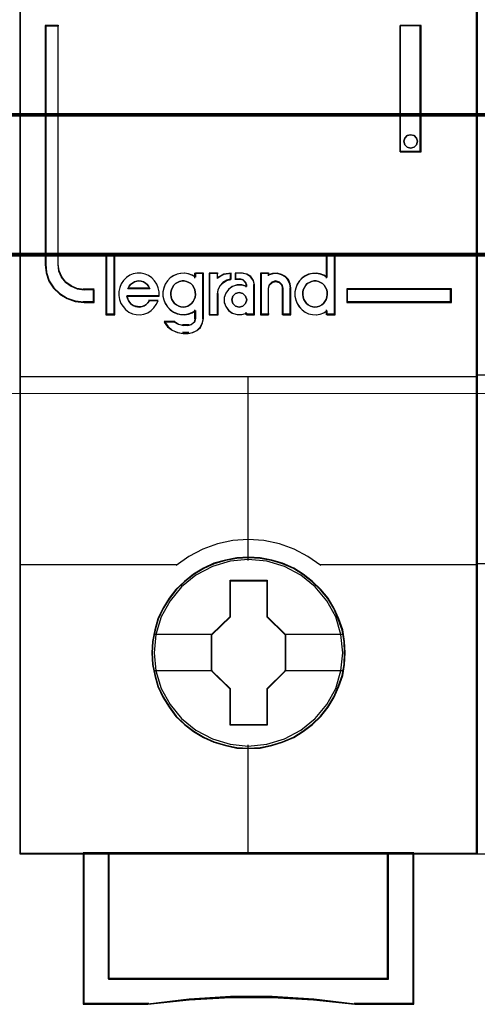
# Model space of a CAD drawing. Header units: millimetres. Extents: x -1290 to 1795, y -4192 to -1311.
# Tile 1029 of 1056: x 1450.83 to 1454.43, y -1929.75 to -1922.02. Entities that reach past the tile are written whole.
import ezdxf

# ---------------------------------------------------------------- set-up
doc = ezdxf.new("R2010")
doc.units = ezdxf.units.MM
doc.layers.add('30', color=7, linetype='Continuous')
doc.layers.add('45', color=7, linetype='Continuous')
doc.layers.add('Aparatura', color=7, linetype='Continuous', lineweight=13)

# ---------------------------------------------------------------- blocks, each defined once
blk = doc.blocks.new('*U159')
at = {"layer": '45', "color": 7}
for points in [[(531.344202, -383.712671), (513.371223, -383.712671), (513.371223, -465.443183), (531.344202, -465.443183), (531.344202, -383.712671)], [(516.294809, -443.793216), (516.294809, -443.30396), (515.892909, -443.30396), (515.621203, -443.265479), (515.383459, -443.161031), (515.174019, -443.012605), (515.009862, -442.809207), (514.902312, -442.567327), (514.874009, -442.303459), (514.874009, -432.92514), (514.37022, -432.92514), (514.37022, -442.303459), (514.404183, -442.638792), (514.511733, -442.957633), (514.692871, -443.237993), (514.941936, -443.468877), (515.230624, -443.64479), (515.547615, -443.754735), (515.892909, -443.793216), (516.294809, -443.793216)], [(528.314988, -432.92514), (528.314988, -437.887863), (529.152856, -437.887863), (529.152856, -432.92514), (528.314988, -432.92514)], [(528.966623, -437.339083), (529.002469, -437.468996), (528.966623, -437.61072), (528.871032, -437.699297), (528.73362, -437.740633), (528.602183, -437.699297), (528.506592, -437.61072), (528.470746, -437.468996), (528.506592, -437.339083), (528.602183, -437.238695), (528.73362, -437.209169), (528.871032, -437.238695), (528.966623, -437.339083)], [(517.080757, -444.267224), (517.080757, -441.976184), (516.774613, -441.976184), (516.774613, -444.267224), (517.080757, -444.267224)], [(530.345206, -443.267138), (526.222109, -443.267138), (526.222109, -443.793216), (530.345206, -443.793216), (530.345206, -443.267138)], [(526.155868, -457.559264), (526.133559, -457.107867), (526.061056, -456.65647), (525.904895, -456.221588), (525.726426, -455.808725), (525.492184, -455.412376), (525.207749, -455.065571), (524.878696, -454.74629), (524.510603, -454.465544), (524.136933, -454.223331), (523.701914, -454.036166), (523.272472, -453.909555), (522.815144, -453.826982), (522.357816, -453.799458), (521.900488, -453.826982), (521.454315, -453.909555), (521.002564, -454.036166), (520.589854, -454.223331), (520.199452, -454.465544), (519.836936, -454.74629), (519.502306, -455.065571), (519.234602, -455.412376), (518.989206, -455.808725), (518.794005, -456.221588), (518.671308, -456.65647), (518.582073, -457.107867), (518.554187, -457.559264), (518.582073, -458.010661), (518.671308, -458.445544), (518.794005, -458.880426), (518.989206, -459.293289), (519.234602, -459.689638), (519.502306, -460.047452), (519.836936, -460.372238), (520.199452, -460.64748), (520.589854, -460.878683), (521.002564, -461.065848), (521.454315, -461.197964), (521.900488, -461.291546), (522.357816, -461.313566), (522.815144, -461.291546), (523.272472, -461.197964), (523.701914, -461.065848), (524.136933, -460.878683), (524.510603, -460.64748), (524.878696, -460.372238), (525.207749, -460.047452), (525.492184, -459.689638), (525.726426, -459.293289), (525.904895, -458.880426), (526.061056, -458.445544), (526.133559, -458.010661), (526.155868, -457.559264)], [(526.155868, -457.559264), (526.133559, -457.107867), (526.061056, -456.65647), (525.904895, -456.221588), (525.726426, -455.808725), (525.492184, -455.412376), (525.207749, -455.065571), (524.878696, -454.74629), (524.510603, -454.465544), (524.136933, -454.223331), (523.701914, -454.036166), (523.272472, -453.909555), (522.815144, -453.826982), (522.357816, -453.799458), (521.900488, -453.826982), (521.454315, -453.909555), (521.002564, -454.036166), (520.589854, -454.223331), (520.199452, -454.465544), (519.836936, -454.74629), (519.502306, -455.065571), (519.234602, -455.412376), (518.989206, -455.808725), (518.794005, -456.221588), (518.671308, -456.65647), (518.582073, -457.107867), (518.554187, -457.559264), (518.582073, -458.010661), (518.671308, -458.445544), (518.794005, -458.880426), (518.989206, -459.293289), (519.234602, -459.689638), (519.502306, -460.047452), (519.836936, -460.372238), (520.199452, -460.64748), (520.589854, -460.878683), (521.002564, -461.065848), (521.454315, -461.197964), (521.900488, -461.291546), (522.357816, -461.313566), (522.815144, -461.291546), (523.272472, -461.197964), (523.701914, -461.065848), (524.136933, -460.878683), (524.510603, -460.64748), (524.878696, -460.372238), (525.207749, -460.047452), (525.492184, -459.689638), (525.726426, -459.293289), (525.904895, -458.880426), (526.061056, -458.445544), (526.133559, -458.010661), (526.155868, -457.559264)], [(526.137964, -457.559251), (526.115761, -457.110011), (526.043599, -456.660772), (525.888174, -456.227967), (525.710545, -455.817077), (525.477407, -455.422623), (525.194312, -455.077475), (524.866809, -454.75972), (524.500449, -454.480315), (524.128539, -454.23926), (523.695569, -454.05299), (523.26815, -453.926983), (522.812976, -453.844805), (522.357803, -453.817413), (521.902629, -453.844805), (521.458557, -453.926983), (521.008935, -454.05299), (520.598168, -454.23926), (520.209605, -454.480315), (519.848797, -454.75972), (519.515743, -455.077475), (519.2493, -455.422623), (519.00506, -455.817077), (518.810779, -456.227967), (518.688659, -456.660772), (518.599845, -457.110011), (518.57209, -457.559251), (518.599845, -458.008491), (518.688659, -458.441295), (518.810779, -458.874099), (519.00506, -459.284989), (519.2493, -459.679444), (519.515743, -460.035548), (519.848797, -460.358782), (520.209605, -460.632708), (520.598168, -460.862807), (521.008935, -461.049077), (521.458557, -461.180562), (521.902629, -461.273697), (522.357803, -461.295611), (522.812976, -461.273697), (523.26815, -461.180562), (523.695569, -461.049077), (524.128539, -460.862807), (524.500449, -460.632708), (524.866809, -460.358782), (525.194312, -460.035548), (525.477407, -459.679444), (525.710545, -459.284989), (525.888174, -458.874099), (526.043599, -458.441295), (526.115761, -458.008491), (526.137964, -457.559251)], [(521.64356, -454.702587), (523.088735, -454.702587), (523.088735, -456.130993), (523.814135, -456.836923), (523.814135, -458.265328), (523.088735, -458.982288), (523.088735, -460.399664), (521.64356, -460.399664), (521.64356, -458.982288), (520.901291, -458.265328), (520.901291, -456.836923), (521.64356, -456.130993), (521.64356, -454.702587)], [(521.64356, -454.702587), (523.088735, -454.702587), (523.088735, -454.702587), (523.088735, -456.130993), (523.088735, -456.130993), (523.814135, -456.836923), (523.814135, -456.836923), (523.814135, -458.265328), (523.814135, -458.265328), (523.088735, -458.982288), (523.088735, -458.982288), (523.088735, -460.399664), (523.088735, -460.399664), (521.64356, -460.399664), (521.64356, -460.399664), (521.64356, -458.982288), (521.64356, -458.982288), (520.901291, -458.265328), (520.901291, -458.265328), (520.901291, -456.836923), (520.901291, -456.836923), (521.64356, -456.130993), (521.64356, -456.130993), (521.64356, -454.702587), (521.64356, -454.702587)], [(521.652339, -454.720542), (523.079749, -454.720542), (523.079749, -456.139944), (523.796231, -456.841424), (523.796231, -458.260826), (523.079749, -458.973267), (523.079749, -460.381709), (521.652339, -460.381709), (521.652339, -458.973267), (520.919194, -458.260826), (520.919194, -456.841424), (521.652339, -456.139944), (521.652339, -454.720542)], [(527.855946, -465.405478), (527.855946, -470.356083), (516.85948, -470.356083), (516.85948, -465.405478), (515.863343, -465.405478), (515.863343, -471.353922), (518.406554, -471.353922), (520.025972, -471.177509), (521.656521, -471.089302), (523.28707, -471.089302), (524.917619, -471.177509), (526.542603, -471.353922), (528.852083, -471.353922), (528.852083, -465.405478), (527.855946, -465.405478)], [(522.351249, -465.405478), (516.855178, -465.405478), (516.855178, -470.362814), (527.858458, -470.362814), (527.858458, -465.405478), (522.351249, -465.405478)], [(527.858458, -470.362814), (527.858458, -465.405478), (522.351249, -465.405478), (516.855178, -465.405478), (516.855178, -470.362814), (527.858458, -470.362814)]]:
    blk.add_lwpolyline(points, close=True, dxfattribs=at)
at = {"layer": '45', "color": 139}
for points in [[(531.344202, -383.712671), (513.371223, -383.712671), (513.371223, -465.443183), (531.344202, -465.443183), (531.344202, -383.712671)], [(529.002469, -437.468996), (528.966623, -437.339083), (528.871032, -437.238695), (528.73362, -437.209169), (528.602183, -437.238695), (528.506592, -437.339083), (528.470746, -437.468996), (528.506592, -437.61072), (528.602183, -437.699297), (528.73362, -437.740633), (528.871032, -437.699297), (528.966623, -437.61072), (529.002469, -437.468996)], [(519.788194, -443.978151), (519.886566, -443.966783), (519.973364, -443.938362), (520.054376, -443.89289), (520.123815, -443.836049), (520.187467, -443.756473), (520.227973, -443.68258), (520.256905, -443.585951), (520.280052, -443.489322), (520.268478, -443.392693), (520.251119, -443.296064), (520.210613, -443.210804), (520.158534, -443.119859), (520.089095, -443.057334), (520.01387, -443.006178), (519.927072, -442.966389), (519.834487, -442.949337), (519.747688, -442.949337), (519.649317, -442.966389), (519.574092, -443.006178), (519.49308, -443.057334), (519.423641, -443.119859), (519.377349, -443.210804), (519.336843, -443.296064), (519.30791, -443.392693), (519.30791, -443.489322), (519.319483, -443.585951), (519.348416, -443.68258), (519.394708, -443.756473), (519.452574, -443.836049), (519.533586, -443.89289), (519.614598, -443.938362), (519.701396, -443.966783), (519.788194, -443.978151)], [(524.970679, -443.978151), (525.063171, -443.966783), (525.149883, -443.938362), (525.236594, -443.89289), (525.305964, -443.836049), (525.363771, -443.756473), (525.415798, -443.68258), (525.444702, -443.585951), (525.450483, -443.489322), (525.450483, -443.392693), (525.433141, -443.296064), (525.392675, -443.210804), (525.334868, -443.119859), (525.265498, -443.057334), (525.196129, -443.006178), (525.109417, -442.966389), (525.022706, -442.949337), (524.924432, -442.949337), (524.837721, -442.966389), (524.751009, -443.006178), (524.670078, -443.057334), (524.61227, -443.119859), (524.554463, -443.210804), (524.513997, -443.296064), (524.490874, -443.392693), (524.490874, -443.489322), (524.502436, -443.585951), (524.531339, -443.68258), (524.583366, -443.756473), (524.641174, -443.836049), (524.710544, -443.89289), (524.797255, -443.938362), (524.883967, -443.966783), (524.970679, -443.978151)], [(522.288786, -443.690873), (522.247097, -443.550165), (522.139897, -443.444635), (521.996964, -443.403595), (521.854031, -443.444635), (521.746832, -443.550165), (521.705143, -443.690873), (521.746832, -443.83158), (521.854031, -443.937111), (521.996964, -443.978151), (522.139897, -443.937111), (522.247097, -443.83158), (522.288786, -443.690873)], [(526.066352, -457.548373), (525.993852, -456.827196), (525.787507, -456.144555), (525.441739, -455.511461), (524.984433, -454.955439), (524.421166, -454.504015), (523.774246, -454.162695), (523.077133, -453.953499), (522.352136, -453.887437), (521.632716, -453.953499), (520.94118, -454.162695), (520.29426, -454.504015), (519.730993, -454.955439), (519.273687, -455.511461), (518.927919, -456.144555), (518.715997, -456.827196), (518.649074, -457.548373), (518.715997, -458.264044), (518.927919, -458.95219), (519.273687, -459.579779), (519.730993, -460.135801), (520.29426, -460.59273), (520.94118, -460.928545), (521.632716, -461.143247), (522.352136, -461.214814), (523.077133, -461.143247), (523.774246, -460.928545), (524.421166, -460.59273), (524.984433, -460.135801), (525.441739, -459.579779), (525.787507, -458.95219), (525.993852, -458.264044), (526.066352, -457.548373)]]:
    blk.add_lwpolyline(points, close=True, dxfattribs=at)
at = {"layer": '45', "color": 59}
for points in [[(531.326299, -383.730625), (513.389127, -383.730625), (513.389127, -465.425228), (531.326299, -465.425228), (531.326299, -383.730625)], [(528.314988, -432.92514), (528.314988, -437.887863), (529.152856, -437.887863), (529.152856, -432.92514), (528.314988, -432.92514)], [(528.966623, -437.339083), (529.002469, -437.468996), (528.966623, -437.61072), (528.871032, -437.699297), (528.73362, -437.740633), (528.602183, -437.699297), (528.506592, -437.61072), (528.470746, -437.468996), (528.506592, -437.339083), (528.602183, -437.238695), (528.73362, -437.209169), (528.871032, -437.238695), (528.966623, -437.339083)], [(517.100451, -444.285179), (517.100451, -441.958229), (516.75671, -441.958229), (516.75671, -444.285179), (517.100451, -444.285179)], [(524.18652, -443.388913), (524.18652, -443.550353), (524.214959, -443.700658), (524.271835, -443.839829), (524.35715, -443.973434), (524.465215, -444.084772), (524.590343, -444.179408), (524.721159, -444.240644), (524.869038, -444.274045), (525.022604, -444.285179), (525.176171, -444.257344), (525.318362, -444.201676), (525.44349, -444.118173), (525.44349, -444.285179), (525.761998, -444.285179), (525.761998, -441.958229), (525.44349, -441.958229), (525.44349, -442.815526), (525.318362, -442.732023), (525.176171, -442.681922), (525.022604, -442.654087), (524.869038, -442.665221), (524.721159, -442.693055), (524.590343, -442.759858), (524.465215, -442.843361), (524.35715, -442.954698), (524.271835, -443.088303), (524.214959, -443.238608), (524.18652, -443.388913)], [(517.261579, -443.528225), (517.290012, -443.679616), (517.346877, -443.831007), (517.426488, -443.959969), (517.528845, -444.077717), (517.653948, -444.173037), (517.801797, -444.240322), (517.94396, -444.273965), (518.097496, -444.285179), (518.251031, -444.257143), (518.398881, -444.201073), (518.52967, -444.116967), (518.637714, -444.010433), (518.734384, -443.875863), (518.802623, -443.735687), (518.455746, -443.735687), (518.398881, -443.808578), (518.330643, -443.875863), (518.251031, -443.926327), (518.177107, -443.954362), (518.091809, -443.971183), (518.000825, -443.959969), (517.915528, -443.943148), (517.83023, -443.915113), (517.750619, -443.859042), (517.693754, -443.791757), (517.636889, -443.713258), (517.608456, -443.629152), (517.580024, -443.545046), (518.842428, -443.545046), (518.842428, -443.382442), (518.813996, -443.219837), (518.751444, -443.07966), (518.666146, -442.945091), (518.563789, -442.832949), (518.427313, -442.737629), (518.290837, -442.681559), (518.137301, -442.642309), (517.983766, -442.642309), (517.83023, -442.670345), (517.688067, -442.726415), (517.562964, -442.821735), (517.443548, -442.928269), (517.35825, -443.062839), (517.301385, -443.21423), (517.261579, -443.36562), (517.261579, -443.528225)], [(519.083449, -443.076622), (519.026607, -443.226962), (518.998186, -443.377301), (518.998186, -443.538776), (519.026607, -443.689115), (519.083449, -443.828318), (519.174397, -443.961953), (519.276714, -444.073316), (519.401767, -444.167974), (519.549558, -444.229223), (519.691664, -444.262632), (519.845139, -444.273768), (519.99293, -444.245927), (520.135036, -444.190246), (520.271458, -444.106724), (520.271458, -444.424107), (520.231668, -444.56331), (520.123667, -444.657968), (519.99293, -444.696945), (519.788297, -444.696945), (519.606401, -444.657968), (519.441557, -444.56331), (519.049344, -444.56331), (519.180082, -444.747058), (519.356293, -444.886261), (519.566611, -444.980919), (519.788297, -445.008759), (519.99293, -445.008759), (520.174826, -444.980919), (520.333985, -444.897397), (520.470407, -444.774898), (520.555671, -444.602287), (520.589776, -444.424107), (520.589776, -442.642309), (520.271458, -442.642309), (520.271458, -442.803785), (520.135036, -442.720263), (519.99293, -442.67015), (519.845139, -442.642309), (519.691664, -442.653445), (519.549558, -442.681286), (519.401767, -442.748103), (519.276714, -442.831625), (519.174397, -442.942988), (519.083449, -443.076622)], [(520.811775, -442.642309), (520.811775, -444.285179), (521.137445, -444.285179), (521.137445, -443.46094), (521.166522, -443.298336), (521.242124, -443.135731), (521.36425, -443.012375), (521.509638, -442.928269), (521.678288, -442.877806), (521.678288, -442.642309), (521.393327, -442.681559), (521.137445, -442.816128), (521.137445, -442.642309), (520.811775, -442.642309)], [(520.831469, -442.660264), (520.831469, -444.267224), (521.142335, -444.267224), (521.142335, -443.461002), (521.170091, -443.301951), (521.242256, -443.1429), (521.358831, -443.022241), (521.49761, -442.939974), (521.658595, -442.890613), (521.658595, -442.660264), (521.386587, -442.698656), (521.142335, -442.830284), (521.142335, -442.660264), (520.831469, -442.660264)], [(521.463485, -443.432905), (521.40616, -443.601117), (521.40616, -443.791757), (521.463485, -443.959969), (521.578134, -444.116967), (521.721445, -444.217894), (521.910616, -444.273965), (522.094054, -444.273965), (522.277493, -444.217894), (522.277493, -444.285179), (522.59851, -444.285179), (522.59851, -443.107695), (522.558383, -442.928269), (522.449467, -442.776879), (522.29469, -442.681559), (522.111252, -442.642309), (521.847559, -442.642309), (521.847559, -442.877806), (522.03673, -442.877806), (522.151379, -442.905841), (522.237366, -442.995554), (522.277493, -443.107695), (522.277493, -443.17498), (522.094054, -443.11891), (521.910616, -443.11891), (521.721445, -443.17498), (521.578134, -443.281514), (521.463485, -443.432905)], [(522.833042, -442.642309), (522.833042, -444.285179), (523.142594, -444.285179), (523.142594, -443.231051), (523.182721, -443.090874), (523.285905, -442.995554), (523.423484, -442.956305), (523.572528, -442.995554), (523.664247, -443.090874), (523.704375, -443.231051), (523.704375, -444.285179), (524.025392, -444.285179), (524.025392, -443.231051), (523.99673, -443.062839), (523.92794, -442.900234), (523.813291, -442.776879), (523.658515, -442.692773), (523.492274, -442.642309), (523.308835, -442.653523), (523.142594, -442.709594), (523.142594, -442.642309), (522.833042, -442.642309)], [(522.850945, -442.660264), (522.850945, -444.267224), (523.150737, -444.267224), (523.150737, -443.236137), (523.189599, -443.099024), (523.289529, -443.005788), (523.42277, -442.967396), (523.567114, -443.005788), (523.655941, -443.099024), (523.694803, -443.236137), (523.694803, -444.267224), (524.005698, -444.267224), (524.005698, -443.236137), (523.97794, -443.071602), (523.91132, -442.912551), (523.800286, -442.791892), (523.65039, -442.709625), (523.48939, -442.660264), (523.311736, -442.671233), (523.150737, -442.726078), (523.150737, -442.660264), (522.850945, -442.660264)], [(518.434356, -443.162377), (518.480784, -443.256365), (517.616062, -443.256365), (517.668293, -443.162377), (517.726328, -443.087187), (517.795971, -443.03706), (517.883023, -442.980667), (517.964272, -442.961869), (518.051325, -442.949337), (518.138377, -442.961869), (518.22543, -442.980667), (518.306679, -443.03706), (518.376321, -443.087187), (518.434356, -443.162377)], [(518.480784, -443.256365), (517.616062, -443.256365), (517.668293, -443.162377), (517.726328, -443.087187), (517.795971, -443.03706), (517.883023, -442.980667), (517.964272, -442.961869), (518.051325, -442.949337), (518.138377, -442.961869), (518.22543, -442.980667), (518.306679, -443.03706), (518.376321, -443.087187), (518.434356, -443.162377), (518.480784, -443.256365)], [(520.187467, -443.756473), (520.123815, -443.836049), (520.054376, -443.89289), (519.973364, -443.938362), (519.886566, -443.966783), (519.788194, -443.978151), (519.701396, -443.966783), (519.614598, -443.938362), (519.533586, -443.89289), (519.452574, -443.836049), (519.394708, -443.756473), (519.348416, -443.68258), (519.319483, -443.585951), (519.30791, -443.489322), (519.30791, -443.392693), (519.336843, -443.296064), (519.377349, -443.210804), (519.423641, -443.119859), (519.49308, -443.057334), (519.574092, -443.006178), (519.649317, -442.966389), (519.747688, -442.949337), (519.834487, -442.949337), (519.927072, -442.966389), (520.01387, -443.006178), (520.089095, -443.057334), (520.158534, -443.119859), (520.210613, -443.210804), (520.251119, -443.296064), (520.268478, -443.392693), (520.280052, -443.489322), (520.256905, -443.585951), (520.227973, -443.68258), (520.187467, -443.756473)], [(519.377349, -443.210804), (519.423641, -443.119859), (519.49308, -443.057334), (519.574092, -443.006178), (519.649317, -442.966389), (519.747688, -442.949337), (519.834487, -442.949337), (519.927072, -442.966389), (520.01387, -443.006178), (520.089095, -443.057334), (520.158534, -443.119859), (520.210613, -443.210804), (520.251119, -443.296064), (520.268478, -443.392693), (520.280052, -443.489322), (520.256905, -443.585951), (520.227973, -443.68258), (520.187467, -443.756473), (520.123815, -443.836049), (520.054376, -443.89289), (519.973364, -443.938362), (519.886566, -443.966783), (519.788194, -443.978151), (519.701396, -443.966783), (519.614598, -443.938362), (519.533586, -443.89289), (519.452574, -443.836049), (519.394708, -443.756473), (519.348416, -443.68258), (519.319483, -443.585951), (519.30791, -443.489322), (519.30791, -443.392693), (519.336843, -443.296064), (519.377349, -443.210804)], [(525.109417, -442.966389), (525.196129, -443.006178), (525.265498, -443.057334), (525.334868, -443.119859), (525.392675, -443.210804), (525.433141, -443.296064), (525.450483, -443.392693), (525.450483, -443.489322), (525.444702, -443.585951), (525.415798, -443.68258), (525.363771, -443.756473), (525.305964, -443.836049), (525.236594, -443.89289), (525.149883, -443.938362), (525.063171, -443.966783), (524.970679, -443.978151), (524.883967, -443.966783), (524.797255, -443.938362), (524.710544, -443.89289), (524.641174, -443.836049), (524.583366, -443.756473), (524.531339, -443.68258), (524.502436, -443.585951), (524.490874, -443.489322), (524.490874, -443.392693), (524.513997, -443.296064), (524.554463, -443.210804), (524.61227, -443.119859), (524.670078, -443.057334), (524.751009, -443.006178), (524.837721, -442.966389), (524.924432, -442.949337), (525.022706, -442.949337), (525.109417, -442.966389)], [(524.513997, -443.296064), (524.554463, -443.210804), (524.61227, -443.119859), (524.670078, -443.057334), (524.751009, -443.006178), (524.837721, -442.966389), (524.924432, -442.949337), (525.022706, -442.949337), (525.109417, -442.966389), (525.196129, -443.006178), (525.265498, -443.057334), (525.334868, -443.119859), (525.392675, -443.210804), (525.433141, -443.296064), (525.450483, -443.392693), (525.450483, -443.489322), (525.444702, -443.585951), (525.415798, -443.68258), (525.363771, -443.756473), (525.305964, -443.836049), (525.236594, -443.89289), (525.149883, -443.938362), (525.063171, -443.966783), (524.970679, -443.978151), (524.883967, -443.966783), (524.797255, -443.938362), (524.710544, -443.89289), (524.641174, -443.836049), (524.583366, -443.756473), (524.531339, -443.68258), (524.502436, -443.585951), (524.490874, -443.489322), (524.490874, -443.392693), (524.513997, -443.296064)], [(522.247097, -443.550165), (522.288786, -443.690873), (522.247097, -443.83158), (522.139897, -443.937111), (521.996964, -443.978151), (521.854031, -443.937111), (521.746832, -443.83158), (521.705143, -443.690873), (521.746832, -443.550165), (521.854031, -443.444635), (521.996964, -443.403595), (522.139897, -443.444635), (522.247097, -443.550165)], [(521.705143, -443.690873), (521.746832, -443.550165), (521.854031, -443.444635), (521.996964, -443.403595), (522.139897, -443.444635), (522.247097, -443.550165), (522.288786, -443.690873), (522.247097, -443.83158), (522.139897, -443.937111), (521.996964, -443.978151), (521.854031, -443.937111), (521.746832, -443.83158), (521.705143, -443.690873)], [(530.327303, -443.285093), (526.241803, -443.285093), (526.241803, -443.773465), (530.327303, -443.773465), (530.327303, -443.285093)], [(527.855946, -465.405478), (527.855946, -470.356083), (516.85948, -470.356083), (516.85948, -465.405478), (515.863343, -465.405478), (515.863343, -471.353922), (518.406554, -471.353922), (520.025972, -471.177509), (521.656521, -471.089302), (523.28707, -471.089302), (524.917619, -471.177509), (526.542603, -471.353922), (528.852083, -471.353922), (528.852083, -465.405478), (527.855946, -465.405478)], [(527.840788, -465.423433), (527.840788, -470.344152), (516.874637, -470.344152), (516.874637, -465.423433), (515.881246, -465.423433), (515.881246, -471.335967), (518.417446, -471.335967), (520.0324, -471.160619), (521.658454, -471.072945), (523.284508, -471.072945), (524.910562, -471.160619), (526.531066, -471.335967), (528.83418, -471.335967), (528.83418, -465.423433), (527.840788, -465.423433)], [(522.351249, -465.405478), (516.855178, -465.405478), (516.855178, -470.362814), (527.858458, -470.362814), (527.858458, -465.405478), (522.351249, -465.405478)], [(527.858458, -470.362814), (527.858458, -465.405478), (522.351249, -465.405478), (516.855178, -465.405478), (516.855178, -470.362814), (527.858458, -470.362814)], [(522.352163, -465.423433), (516.874871, -465.423433), (516.874871, -470.344859), (527.840555, -470.344859), (527.840555, -465.423433), (522.352163, -465.423433)]]:
    blk.add_lwpolyline(points, close=True, dxfattribs=at)
at = {"layer": '45', "color": 139}
for points in [[(514.37022, -432.92514), (514.37022, -442.308349)], [(514.37022, -432.92514), (514.901943, -432.92514)], [(514.864347, -432.92514), (514.864347, -442.308349)], [(528.314988, -437.887863), (528.314988, -432.92514)], [(528.314988, -432.92514), (529.152856, -432.92514)], [(529.113469, -437.887863), (529.113469, -432.92514)], [(528.314988, -437.850158), (529.152856, -437.850158)], [(514.37022, -442.270644), (514.404362, -442.613363), (514.51248, -442.939227), (514.694573, -443.225763), (514.944951, -443.461733), (515.235162, -443.64152), (515.553825, -443.753887), (515.900939, -443.793216)], [(514.864347, -442.270644), (514.893141, -442.5434), (515.002559, -442.793426), (515.169566, -443.003675), (515.382643, -443.157101), (515.624515, -443.265067), (515.900939, -443.304843)], [(516.75671, -441.958229), (516.75671, -444.285179)], [(516.75671, -441.958229), (517.100451, -441.958229)], [(517.061064, -441.958229), (517.061064, -444.285179)], [(525.412887, -441.958229), (525.412887, -442.839813)], [(525.412887, -441.958229), (525.761998, -441.958229)], [(525.722611, -441.958229), (525.722611, -444.285179)], [(518.842428, -443.545046), (518.842428, -443.382442), (518.813996, -443.219837), (518.751444, -443.07966), (518.666146, -442.945091), (518.563789, -442.832949), (518.427313, -442.737629), (518.290837, -442.681559), (518.137301, -442.642309), (517.983766, -442.642309), (517.83023, -442.670345), (517.688067, -442.726415), (517.562964, -442.821735), (517.443548, -442.928269), (517.35825, -443.062839), (517.301385, -443.21423), (517.261579, -443.36562), (517.261579, -443.528225), (517.290012, -443.679616), (517.346877, -443.831007), (517.426488, -443.959969), (517.528845, -444.077717), (517.653948, -444.173037), (517.801797, -444.240322), (517.94396, -444.273965), (518.097496, -444.285179), (518.251031, -444.257143), (518.398881, -444.201073), (518.52967, -444.116967), (518.637714, -444.010433), (518.734384, -443.875863), (518.802623, -443.735687)], [(520.280052, -442.804914), (520.142709, -442.720808), (519.999643, -442.670345), (519.850855, -442.642309), (519.696345, -442.653523), (519.553279, -442.681559), (519.404491, -442.748843), (519.278594, -442.832949), (519.175587, -442.945091), (519.084025, -443.07966), (519.026799, -443.231051), (518.998186, -443.382442), (518.998186, -443.545046), (519.026799, -443.696437), (519.084025, -443.836614), (519.175587, -443.971183), (519.278594, -444.083324), (519.404491, -444.178644), (519.553279, -444.240322), (519.696345, -444.273965), (519.850855, -444.285179), (519.999643, -444.257143), (520.142709, -444.201073), (520.280052, -444.116967)], [(520.240665, -442.642309), (520.240665, -442.839813)], [(520.240665, -442.642309), (520.589776, -442.642309)], [(520.55218, -442.642309), (520.55218, -444.432409)], [(520.811775, -442.642309), (520.811775, -444.285179)], [(520.811775, -442.642309), (521.160887, -442.642309)], [(521.678288, -442.642309), (521.38587, -442.689339), (521.12329, -442.850586)], [(521.12329, -442.642309), (521.12329, -442.850586)], [(521.638901, -442.642309), (521.638901, -442.909837)], [(521.834046, -442.642309), (521.834046, -442.909837)], [(522.127657, -442.642309), (521.834046, -442.642309)], [(522.59851, -443.134272), (522.556491, -442.9446), (522.442437, -442.784564), (522.280361, -442.6838), (522.08827, -442.642309)], [(522.833042, -442.642309), (522.833042, -444.285179)], [(522.833042, -442.642309), (523.169621, -442.642309)], [(524.025392, -443.256365), (523.996386, -443.080921), (523.926773, -442.911324), (523.810752, -442.782665), (523.654122, -442.694943), (523.485891, -442.642309), (523.300256, -442.654006), (523.132024, -442.712487)], [(523.132024, -442.642309), (523.132024, -442.746447)], [(525.450483, -442.804914), (525.324659, -442.720808), (525.181677, -442.670345), (525.027256, -442.642309), (524.872835, -442.653523), (524.724133, -442.681559), (524.59259, -442.748843), (524.466765, -442.832949), (524.358099, -442.945091), (524.27231, -443.07966), (524.215117, -443.231051), (524.18652, -443.382442), (524.18652, -443.545046), (524.215117, -443.696437), (524.27231, -443.836614), (524.358099, -443.971183), (524.466765, -444.083324), (524.59259, -444.178644), (524.724133, -444.240322), (524.872835, -444.273965), (525.027256, -444.285179), (525.181677, -444.257143), (525.324659, -444.201073), (525.450483, -444.116967)], [(518.480784, -443.256365), (518.434356, -443.162377), (518.376321, -443.087187), (518.306679, -443.03706), (518.22543, -442.980667), (518.138377, -442.961869), (518.051325, -442.949337), (517.964272, -442.961869), (517.883023, -442.980667), (517.795971, -443.03706), (517.726328, -443.087187), (517.668293, -443.162377), (517.616062, -443.256365)], [(521.678288, -442.872131), (521.505224, -442.924805), (521.356031, -443.012594), (521.230709, -443.141351), (521.153129, -443.311076), (521.12329, -443.480801)], [(521.834046, -442.872131), (522.054254, -442.872131)], [(522.288786, -443.134272), (522.243431, -443.006399), (522.146242, -442.9041), (522.016658, -442.872131)], [(523.713877, -443.256365), (523.672316, -443.099718), (523.57732, -442.993198), (523.422951, -442.949337), (523.280456, -442.993198), (523.173585, -443.099718), (523.132024, -443.256365)], [(515.863343, -443.267138), (516.294809, -443.267138)], [(516.257212, -443.267138), (516.257212, -443.793216)], [(516.257212, -443.267138), (516.257212, -443.793216)], [(517.616062, -443.216865), (518.480784, -443.216865)], [(520.811775, -444.285179), (521.160887, -444.285179), (521.160887, -443.4413)], [(522.288786, -443.163994), (522.10297, -443.10734), (521.917154, -443.10734), (521.725531, -443.163994), (521.580363, -443.271636), (521.464228, -443.424601), (521.40616, -443.594562), (521.40616, -443.787184), (521.464228, -443.957145), (521.580363, -444.115775), (521.725531, -444.217752), (521.917154, -444.274406), (522.10297, -444.274406), (522.288786, -444.217752)], [(522.249399, -443.096567), (522.249399, -443.200705)], [(522.560914, -443.096567), (522.560914, -444.285179)], [(523.132024, -443.216865), (523.132024, -444.285179)], [(523.67628, -443.216865), (523.67628, -444.285179)], [(523.986005, -443.216865), (523.986005, -444.285179)], [(526.222109, -443.267138), (530.345206, -443.267138)], [(526.222109, -443.267138), (526.222109, -443.793216)], [(530.305819, -443.793216), (530.305819, -443.267138)], [(515.863343, -443.753715), (516.294809, -443.753715)], [(517.571304, -443.523893), (518.842428, -443.523893)], [(517.571304, -443.523893), (517.600309, -443.613549), (517.629315, -443.703205), (517.687326, -443.786884), (517.745337, -443.858609), (517.826552, -443.91838), (517.913568, -443.948265), (518.000584, -443.966196), (518.093402, -443.978151), (518.180418, -443.960219), (518.255832, -443.930334), (518.337048, -443.87654), (518.406661, -443.804815), (518.464671, -443.727113)], [(518.427075, -443.710623), (518.803041, -443.710623)], [(526.222109, -443.753715), (530.345206, -443.753715)], [(520.240665, -444.082289), (520.240665, -444.432409)], [(522.249399, -444.181041), (522.249399, -444.285179)], [(525.412887, -444.082289), (525.412887, -444.285179)], [(516.75671, -444.247473), (517.100451, -444.247473)], [(519.048314, -444.532956), (519.182616, -444.729225), (519.36363, -444.877913), (519.57968, -444.979022), (519.807408, -445.008759)], [(519.048314, -444.532956), (519.469039, -444.532956)], [(519.431442, -444.532956), (519.61018, -444.652505), (519.807408, -444.701731)], [(519.968537, -445.008759), (520.157867, -444.979519), (520.323531, -444.891796), (520.465528, -444.763137), (520.554277, -444.581844), (520.589776, -444.394703)], [(519.968537, -444.701731), (520.114758, -444.65787), (520.235549, -444.55135), (520.280052, -444.394703)], [(522.249399, -444.247473), (522.59851, -444.247473)], [(522.833042, -444.247473), (523.169621, -444.247473)], [(523.67628, -444.247473), (524.025392, -444.247473)], [(525.412887, -444.247473), (525.761998, -444.247473)], [(519.769812, -444.664026), (520.007924, -444.664026)], [(520.007924, -444.971054), (519.769812, -444.971054)], [(513.371223, -446.707289), (531.344202, -446.707289)], [(522.333544, -446.707289), (522.333544, -453.930528)], [(525.201629, -454.122645), (524.687601, -453.770028), (524.151224, -453.479972), (523.575736, -453.275226), (522.966724, -453.144416), (522.352126, -453.104605), (521.748701, -453.144416), (521.13969, -453.275226), (520.564202, -453.479972), (520.01665, -453.770028), (519.513796, -454.122645)], [(513.371223, -454.08494), (519.553183, -454.08494)], [(525.162242, -454.08494), (531.344202, -454.08494)], [(522.333544, -461.171722), (522.333544, -465.443183)], [(515.863343, -465.405478), (515.863343, -471.353922)], [(516.855178, -465.405478), (516.855178, -470.362814)], [(527.820861, -470.362814), (527.820861, -465.405478)], [(528.814486, -465.405478), (528.814486, -471.353922)], [(516.855178, -470.323313), (527.858458, -470.323313)], [(526.549737, -471.353922), (524.921706, -471.152828), (523.288099, -471.052281), (521.654492, -471.052281), (520.020886, -471.152828), (518.39843, -471.353922)], [(518.437817, -471.316217), (515.863343, -471.316217)], [(528.852083, -471.316217), (526.51035, -471.316217)]]:
    blk.add_lwpolyline(points, dxfattribs=at)
at = {"layer": '45', "color": 1}
for points in [[(516.294809, -443.793216), (516.294809, -443.30396), (515.892909, -443.30396), (515.621203, -443.265479), (515.383459, -443.161031), (515.174019, -443.012605), (515.009862, -442.809207), (514.902312, -442.567327), (514.874009, -442.303459), (514.874009, -432.92514), (514.37022, -432.92514), (514.37022, -442.303459), (514.404183, -442.638792), (514.511733, -442.957633), (514.692871, -443.237993), (514.941936, -443.468877), (515.230624, -443.64479), (515.547615, -443.754735), (515.892909, -443.793216), (516.294809, -443.793216)], [(516.276906, -443.773465), (516.276906, -443.285988), (515.882483, -443.285988), (515.615832, -443.247647), (515.382511, -443.143578), (515.176967, -442.995692), (515.015865, -442.793033), (514.910316, -442.552033), (514.882539, -442.289123), (514.882539, -432.944891), (514.388123, -432.944891), (514.388123, -442.289123), (514.421454, -442.623237), (514.527004, -442.940919), (514.704772, -443.22026), (514.949202, -443.450306), (515.23252, -443.625579), (515.543614, -443.735124), (515.882483, -443.773465), (516.276906, -443.773465)], [(530.345206, -443.267138), (526.222109, -443.267138), (526.222109, -443.793216), (530.345206, -443.793216), (530.345206, -443.267138)]]:
    blk.add_lwpolyline(points, close=True, dxfattribs=at)
at = {"layer": '45', "color": 7}
for points in [[(518.6258, -456.823056), (520.938888, -456.823056)], [(523.774748, -456.823056), (526.084255, -456.823056)], [(518.6258, -458.24149), (520.938888, -458.24149)], [(523.774748, -458.24149), (526.084255, -458.24149)]]:
    blk.add_lwpolyline(points, dxfattribs=at)
at = {"layer": '45', "color": 140}
blk.add_lwpolyline([(527.840555, -470.344859), (527.840555, -465.423433), (522.352163, -465.423433), (516.874871, -465.423433), (516.874871, -470.344859), (527.840555, -470.344859)], close=True, dxfattribs=at)
blk = doc.blocks.new('*U162')
at = {"layer": '45', "color": 7}
blk.add_lwpolyline([(189.646347, -533.484912), (117.625529, -533.484912), (117.625529, -615.513475), (189.646347, -615.513475), (189.646347, -533.484912)], close=True, dxfattribs=at)
at = {"layer": '45', "color": 139}
blk.add_lwpolyline([(189.646347, -533.484912), (117.625529, -533.484912), (117.625529, -615.513475), (189.646347, -615.513475), (189.646347, -533.484912)], close=True, dxfattribs=at)
for points in [[(117.625529, -596.707557), (189.646347, -596.707557)], [(117.625529, -604.11214), (123.841505, -604.11214)]]:
    blk.add_lwpolyline(points, dxfattribs=at)
blk = doc.blocks.new('*U178')
at = {"layer": '30', "color": 7}
for points in [[(548.842747, -712.390705), (117.158256, -712.390705), (117.158256, -713.905613), (117.158256, -734.976603), (117.158256, -736.491511), (548.842747, -736.491511), (548.842747, -734.976603), (548.842747, -713.905613), (548.842747, -712.390705)], [(117.158256, -736.403532), (548.842747, -736.403532), (117.158256, -736.403532)], [(548.842747, -736.403532), (117.158256, -736.403532), (117.158256, -737.881379), (117.158256, -739.442877), (117.158256, -741.980311), (548.842747, -741.980311), (548.842747, -739.442877), (548.842747, -737.881379), (548.842747, -736.403532)], [(548.79978, -736.446624), (117.201224, -736.446624), (117.201224, -737.901632), (117.201224, -739.438998), (117.201224, -741.937219), (548.79978, -741.937219), (548.79978, -739.438998), (548.79978, -737.901632), (548.79978, -736.446624)], [(117.158256, -741.892332), (548.842747, -741.892332), (117.158256, -741.892332)]]:
    blk.add_lwpolyline(points, close=True, dxfattribs=at)

msp = doc.modelspace()

# ---------------------------------------------------------------- linework, layer by layer
at = {"layer": 'Aparatura', "color": 7, "lineweight": 13}
msp.add_lwpolyline([(1429.2287, -1915.9594), (1515.5749, -1915.9594), (1515.5749, -1924.9559), (1429.2287, -1924.9559), (1429.2287, -1915.9594)], close=True, dxfattribs=at)
msp.add_lwpolyline([(1429.2287, -1924.9556), (1515.5749, -1924.9556)], dxfattribs=at)

# ---------------------------------------------------------------- block references
at = {"layer": 'Aparatura', "color": 7, "lineweight": 13, "xscale": 0.2, "yscale": 0.2, "zscale": 0.2}
for name, p in [('*U159', (1348.1554, -1835.4819)), ('*U162', (1430.8991, -1805.4679)), ('*U178', (1405.7144, -1775.4779))]:
    msp.add_blockref(name, p, dxfattribs=at)

doc.saveas('drawing.dxf')
